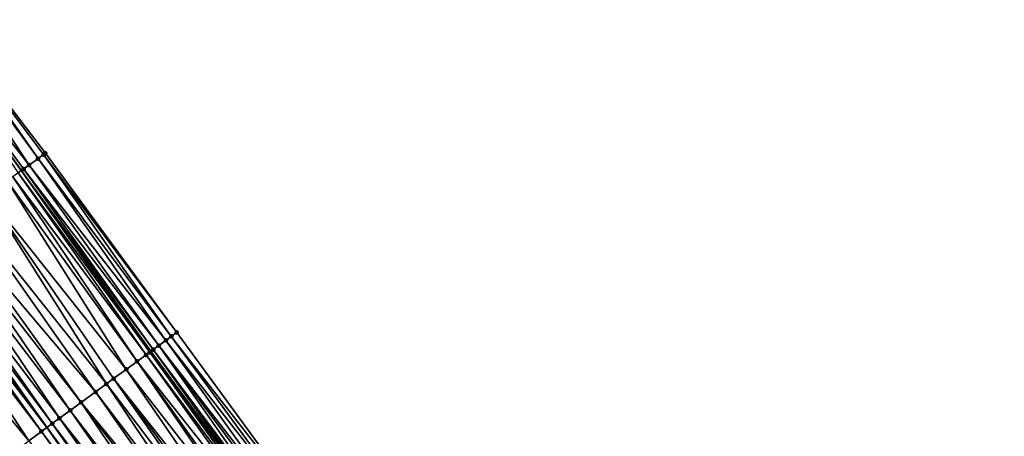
# Model space of a CAD drawing. Header units: feet. Extents: x 2004186 to 2014793, y 836912 to 864902.
# Tile 505 of 656: x 2007066 to 2007154, y 852419 to 852456. Entities that reach past the tile are written whole.
import ezdxf

# ---------------------------------------------------------------- set-up
doc = ezdxf.new("R2010")
doc.units = ezdxf.units.FT
doc.header["$LTSCALE"] = 100
doc.header["$MEASUREMENT"] = 0
for name, color, linetype, lineweight in [('EP_Travel Lane', 5, 'Continuous', 40), ('GPL_Skip Line', 2, 'Continuous', 40), ('Road Shots', 4, 'Continuous', 200), ('Road X-Section', 30, 'Continuous', 13)]:
    doc.layers.add(name, color=color, linetype=linetype, lineweight=lineweight)
doc.layers.add('I-77 SB_MM21-27-Surface-Border', color=7, linetype='Continuous')
doc.layers.add('I-77 SB_MM21-27-Surface-TIN', color=7, linetype='Continuous')

msp = doc.modelspace()

# ---------------------------------------------------------------- linework, layer by layer
at = {"layer": 'EP_Travel Lane'}
msp.add_polyline3d([(2007246.145901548, 852202.9269348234, 437.0806944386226), (2007233.741103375, 852218.6156544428, 437.1436066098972), (2007221.448139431, 852234.258770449, 437.2766588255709), (2007209.290980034, 852250.1393574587, 437.3813308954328), (2007197.133745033, 852266.020043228, 437.4555882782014), (2007184.976511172, 852281.9007275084, 437.5302831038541), (2007172.905763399, 852297.6969138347, 437.621815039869), (2007160.913285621, 852313.7024338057, 437.684617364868), (2007148.920804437, 852329.7079583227, 437.7458855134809), (2007136.928411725, 852345.713364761, 437.8467823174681), (2007124.9364487, 852361.7191698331, 437.9312006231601), (2007113.20897094, 852377.7548519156, 438.0108785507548), (2007101.402731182, 852393.8982299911, 438.075594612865), (2007089.596502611, 852410.0415927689, 438.145239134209), (2007077.790305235, 852426.1849128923, 438.2287000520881), (2007066.194967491, 852442.3457257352, 438.2838835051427), (2007054.552976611, 852458.6080466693, 438.3283688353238)], dxfattribs=at)
at = {"layer": 'GPL_Skip Line'}
msp.add_polyline3d([(2007224.565206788, 852211.4563933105, 437.5843661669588), (2007212.292808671, 852227.2478656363, 437.6978340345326), (2007200.135654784, 852243.1284454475, 437.8047006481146), (2007187.978378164, 852259.0091855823, 437.8622266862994), (2007175.821181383, 852274.889821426, 437.9518490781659), (2007163.679047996, 852290.7819968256, 438.0152008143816), (2007151.686871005, 852306.7876408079, 438.0997817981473), (2007139.694610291, 852322.7933965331, 438.1468645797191), (2007127.702435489, 852338.7990375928, 438.232426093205), (2007115.710268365, 852354.8046684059, 438.3214261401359), (2007103.90233262, 852370.9467186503, 438.4013173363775), (2007092.096094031, 852387.090095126, 438.4665361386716), (2007080.28987076, 852403.2334506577, 438.5385390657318), (2007068.483676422, 852419.3767666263, 438.6233570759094), (2007056.814383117, 852435.6193597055, 438.6752667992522), (2007045.161990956, 852451.8740535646, 438.7574871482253), (2007033.509610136, 852468.1287316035, 438.845002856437)], dxfattribs=at)
at = {"layer": 'I-77 SB_MM21-27-Surface-Border', "color": 3, "linetype": 'ByBlock', "lineweight": -2}
msp.add_polyline3d([(2007056.214043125, 852459.7994650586, 438.1822470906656), (2007068.354014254, 852443.8944378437, 438.0692178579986), (2007080.105546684, 852427.8792449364, 437.9940760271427), (2007091.911731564, 852411.7359418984, 437.9050836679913), (2007104.202193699, 852395.9468641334, 437.8043375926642), (2007116.008447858, 852379.803466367, 437.7459950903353), (2007127.873178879, 852363.9207867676, 437.6558103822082), (2007138.105036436, 852346.595568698, 437.713169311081), (2007151.857479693, 852331.9095697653, 437.4628300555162), (2007163.689694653, 852315.7838750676, 437.4211709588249), (2007175.681911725, 852299.778177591, 437.3545356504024), (2007187.41253059, 852283.7667933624, 437.2963542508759), (2007199.410939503, 852267.7645581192, 437.2148276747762), (2007211.25062285, 852251.6406420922, 437.1663906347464), (2007223.090304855, 852235.5167278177, 437.1173897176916), (2007235.760482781, 852220.19171268, 436.9675541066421), (2007248.533332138, 852204.7903650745, 436.853076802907)], dxfattribs=at)
at = {"layer": 'I-77 SB_MM21-27-Surface-TIN', "color": 128, "linetype": 'ByBlock', "lineweight": -2}
for points in [[(2007055.889006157, 852459.5663320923, 438.2100871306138), (2007054.588866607, 852458.6337886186, 438.3253328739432), (2007066.891402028, 852442.8452639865, 438.2197758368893)], [(2007056.214043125, 852459.7994650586, 438.1822470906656), (2007055.889006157, 852459.5663320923, 438.2100871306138), (2007067.70395201, 852443.4281556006, 438.1303589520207)], [(2007055.889006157, 852459.5663320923, 438.2100871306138), (2007066.891402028, 852442.8452639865, 438.2197758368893), (2007067.70395201, 852443.4281556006, 438.1303589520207)], [(2007056.214043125, 852459.7994650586, 438.1822470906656), (2007068.191496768, 852443.7778699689, 438.0836040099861), (2007068.354014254, 852443.8944378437, 438.0692178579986)], [(2007056.214043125, 852459.7994650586, 438.1822470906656), (2007067.70395201, 852443.4281556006, 438.1303589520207), (2007068.191496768, 852443.7778699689, 438.0836040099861)], [(2007054.588866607, 852458.6337886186, 438.3253328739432), (2007054.552976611, 852458.6080466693, 438.3283688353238), (2007066.194967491, 852442.3457257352, 438.2838835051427)], [(2007065.916296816, 852442.1458571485, 438.3059559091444), (2007066.194967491, 852442.3457257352, 438.2838835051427), (2007054.552976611, 852458.6080466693, 438.3283688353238)], [(2007054.588866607, 852458.6337886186, 438.3253328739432), (2007066.194967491, 852442.3457257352, 438.2838835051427), (2007066.403859, 852442.4955472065, 438.2673380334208)], [(2007054.588866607, 852458.6337886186, 438.3253328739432), (2007066.403859, 852442.4955472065, 438.2673380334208), (2007066.891402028, 852442.8452639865, 438.2197758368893)], [(2007068.191496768, 852443.7778699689, 438.0836040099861), (2007067.70395201, 852443.4281556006, 438.1303589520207), (2007079.621349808, 852427.5249097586, 438.0414310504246)], [(2007068.354014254, 852443.8944378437, 438.0692178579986), (2007068.191496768, 852443.7778699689, 438.0836040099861), (2007080.105546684, 852427.8792449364, 437.9940760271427)], [(2007068.191496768, 852443.7778699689, 438.0836040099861), (2007079.621349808, 852427.5249097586, 438.0414310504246), (2007080.105546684, 852427.8792449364, 437.9940760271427)], [(2007066.891402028, 852442.8452639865, 438.2197758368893), (2007066.403859, 852442.4955472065, 438.2673380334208), (2007078.491576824, 852426.6981007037, 438.1606632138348)], [(2007067.70395201, 852443.4281556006, 438.1303589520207), (2007066.891402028, 852442.8452639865, 438.2197758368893), (2007079.137155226, 852427.1705714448, 438.0898018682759)], [(2007066.891402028, 852442.8452639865, 438.2197758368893), (2007078.491576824, 852426.6981007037, 438.1606632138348), (2007079.137155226, 852427.1705714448, 438.0898018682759)], [(2007067.70395201, 852443.4281556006, 438.1303589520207), (2007079.137155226, 852427.1705714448, 438.0898018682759), (2007079.621349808, 852427.5249097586, 438.0414310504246)], [(2007065.428721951, 852441.79618478, 438.3386527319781), (2007064.941130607, 852441.4465353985, 438.3636555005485), (2007076.554683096, 852425.28090524, 438.3030352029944)], [(2007065.916296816, 852442.1458571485, 438.3059559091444), (2007065.428721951, 852441.79618478, 438.3386527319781), (2007077.361759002, 852425.8713529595, 438.260035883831)], [(2007065.428721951, 852441.79618478, 438.3386527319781), (2007076.554683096, 852425.28090524, 438.3030352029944), (2007077.361759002, 852425.8713529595, 438.260035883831)], [(2007065.916296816, 852442.1458571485, 438.3059559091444), (2007077.68457841, 852426.1075470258, 438.2379843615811), (2007066.194967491, 852442.3457257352, 438.2838835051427)], [(2007065.916296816, 852442.1458571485, 438.3059559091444), (2007077.361759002, 852425.8713529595, 438.260035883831), (2007077.68457841, 852426.1075470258, 438.2379843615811)], [(2007066.403859, 852442.4955472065, 438.2673380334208), (2007066.194967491, 852442.3457257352, 438.2838835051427), (2007078.007383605, 852426.3437605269, 438.2096375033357)], [(2007077.68457841, 852426.1075470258, 438.2379843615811), (2007077.790305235, 852426.1849128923, 438.2287000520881), (2007066.194967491, 852442.3457257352, 438.2838835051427)], [(2007078.007383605, 852426.3437605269, 438.2096375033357), (2007066.194967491, 852442.3457257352, 438.2838835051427), (2007077.790305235, 852426.1849128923, 438.2287000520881)], [(2007066.403859, 852442.4955472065, 438.2673380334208), (2007078.007383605, 852426.3437605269, 438.2096375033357), (2007078.491576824, 852426.6981007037, 438.1606632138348)], [(2007064.941130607, 852441.4465353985, 438.3636555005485), (2007063.153248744, 852440.1645531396, 438.4334171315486), (2007075.58617005, 852424.5723980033, 438.3449083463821)], [(2007064.941130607, 852441.4465353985, 438.3636555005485), (2007075.58617005, 852424.5723980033, 438.3449083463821), (2007076.554683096, 852425.28090524, 438.3030352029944)], [(2007063.153248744, 852440.1645531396, 438.4334171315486), (2007061.365358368, 852438.8825827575, 438.4992033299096), (2007073.810549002, 852423.2734869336, 438.4155653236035)], [(2007063.153248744, 852440.1645531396, 438.4334171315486), (2007074.456233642, 852423.7458124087, 438.3917579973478), (2007075.58617005, 852424.5723980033, 438.3449083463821)], [(2007063.153248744, 852440.1645531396, 438.4334171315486), (2007073.810549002, 852423.2734869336, 438.4155653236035), (2007074.456233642, 852423.7458124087, 438.3917579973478)], [(2007061.365358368, 852438.8825827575, 438.4992033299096), (2007059.902547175, 852437.833686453, 438.5568597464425), (2007072.842025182, 852422.564994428, 438.4526667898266)], [(2007061.365358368, 852438.8825827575, 438.4992033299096), (2007072.842025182, 852422.564994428, 438.4526667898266), (2007073.810549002, 852423.2734869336, 438.4155653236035)], [(2007059.252409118, 852437.3675099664, 438.5826024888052), (2007058.439736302, 852436.7847897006, 438.614666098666), (2007070.582138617, 852420.9118420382, 438.5402767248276)], [(2007059.902547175, 852437.833686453, 438.5568597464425), (2007059.252409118, 852437.3675099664, 438.5826024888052), (2007071.550653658, 852421.6203465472, 438.4992871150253)], [(2007059.252409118, 852437.3675099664, 438.5826024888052), (2007070.582138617, 852420.9118420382, 438.5402767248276), (2007071.550653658, 852421.6203465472, 438.4992871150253)], [(2007059.902547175, 852437.833686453, 438.5568597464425), (2007071.550653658, 852421.6203465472, 438.4992871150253), (2007072.842025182, 852422.564994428, 438.4526667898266)], [(2007058.439736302, 852436.7847897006, 438.614666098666), (2007057.464533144, 852436.0855194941, 438.6551132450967), (2007069.613629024, 852420.2033300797, 438.5836792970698)], [(2007058.439736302, 852436.7847897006, 438.614666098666), (2007069.613629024, 852420.2033300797, 438.5836792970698), (2007070.582138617, 852420.9118420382, 438.5402767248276)], [(2007056.326757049, 852435.2697587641, 438.6840558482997), (2007068.483676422, 852419.3767666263, 438.6233570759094), (2007056.814383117, 852435.6193597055, 438.6752667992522)], [(2007056.97692514, 852435.7358933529, 438.6723371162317), (2007056.814383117, 852435.6193597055, 438.6752667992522), (2007068.483676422, 852419.3767666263, 438.6233570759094)], [(2007057.464533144, 852436.0855194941, 438.6551132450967), (2007056.97692514, 852435.7358933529, 438.6723371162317), (2007068.967950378, 852419.7309964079, 438.6101416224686)], [(2007056.97692514, 852435.7358933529, 438.6723371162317), (2007068.483676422, 852419.3767666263, 438.6233570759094), (2007068.967950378, 852419.7309964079, 438.6101416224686)], [(2007057.464533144, 852436.0855194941, 438.6551132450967), (2007068.967950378, 852419.7309964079, 438.6101416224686), (2007069.613629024, 852420.2033300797, 438.5836792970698)], [(2007055.839145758, 852434.9201372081, 438.6997448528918), (2007054.051277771, 852433.6381355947, 438.7759847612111), (2007066.86944552, 852418.1959793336, 438.6743254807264)], [(2007056.326757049, 852435.2697587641, 438.6840558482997), (2007055.839145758, 852434.9201372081, 438.6997448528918), (2007067.999402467, 852419.0225368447, 438.6365725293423)], [(2007055.839145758, 852434.9201372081, 438.6997448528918), (2007066.86944552, 852418.1959793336, 438.6743254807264), (2007067.999402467, 852419.0225368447, 438.6365725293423)], [(2007056.326757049, 852435.2697587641, 438.6840558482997), (2007067.999402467, 852419.0225368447, 438.6365725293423), (2007068.483676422, 852419.3767666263, 438.6233570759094)], [(2007054.051277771, 852433.6381355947, 438.7759847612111), (2007064.932390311, 852416.7790046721, 438.7451760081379), (2007066.86944552, 852418.1959793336, 438.6743254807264)], [(2007080.105546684, 852427.8792449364, 437.9940760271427), (2007079.621349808, 852427.5249097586, 438.0414310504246), (2007091.911731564, 852411.7359418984, 437.9050836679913)], [(2007079.137155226, 852427.1705714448, 438.0898018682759), (2007078.491576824, 852426.6981007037, 438.1606632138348), (2007090.781940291, 852410.9091578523, 438.0162137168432)], [(2007079.621349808, 852427.5249097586, 438.0414310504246), (2007079.137155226, 852427.1705714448, 438.0898018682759), (2007091.427534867, 852411.3816064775, 437.9525169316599)], [(2007079.137155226, 852427.1705714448, 438.0898018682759), (2007090.781940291, 852410.9091578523, 438.0162137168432), (2007091.427534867, 852411.3816064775, 437.9525169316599)], [(2007079.621349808, 852427.5249097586, 438.0414310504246), (2007091.427534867, 852411.3816064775, 437.9525169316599), (2007091.911731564, 852411.7359418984, 437.9050836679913)], [(2007077.361759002, 852425.8713529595, 438.260035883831), (2007076.554683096, 852425.28090524, 438.3030352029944), (2007089.006546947, 852409.6099354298, 438.1877208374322)], [(2007077.68457841, 852426.1075470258, 438.2379843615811), (2007077.361759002, 852425.8713529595, 438.260035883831), (2007089.329366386, 852409.8461294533, 438.1656835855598)], [(2007077.361759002, 852425.8713529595, 438.260035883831), (2007089.006546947, 852409.6099354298, 438.1877208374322), (2007089.329366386, 852409.8461294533, 438.1656835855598)], [(2007077.68457841, 852426.1075470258, 438.2379843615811), (2007089.596502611, 852410.0415927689, 438.145239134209), (2007077.790305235, 852426.1849128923, 438.2287000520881)], [(2007077.68457841, 852426.1075470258, 438.2379843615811), (2007089.329366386, 852409.8461294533, 438.1656835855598), (2007089.596502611, 852410.0415927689, 438.145239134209)], [(2007078.007383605, 852426.3437605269, 438.2096375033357), (2007077.790305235, 852426.1849128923, 438.2287000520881), (2007089.652179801, 852410.0823317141, 438.1409780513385)], [(2007089.652179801, 852410.0823317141, 438.1409780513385), (2007077.790305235, 852426.1849128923, 438.2287000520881), (2007089.596502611, 852410.0415927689, 438.145239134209)], [(2007078.491576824, 852426.6981007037, 438.1606632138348), (2007078.007383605, 852426.3437605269, 438.2096375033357), (2007089.974979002, 852410.3185534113, 438.1099768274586)], [(2007078.007383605, 852426.3437605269, 438.2096375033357), (2007089.813582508, 852410.2004383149, 438.126853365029), (2007089.974979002, 852410.3185534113, 438.1099768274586)], [(2007078.007383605, 852426.3437605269, 438.2096375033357), (2007089.652179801, 852410.0823317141, 438.1409780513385), (2007089.813582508, 852410.2004383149, 438.126853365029)], [(2007078.491576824, 852426.6981007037, 438.1606632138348), (2007090.459147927, 852410.6729268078, 438.0502427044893), (2007090.781940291, 852410.9091578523, 438.0162137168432)], [(2007078.491576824, 852426.6981007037, 438.1606632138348), (2007089.974979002, 852410.3185534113, 438.1099768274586), (2007090.459147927, 852410.6729268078, 438.0502427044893)], [(2007076.554683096, 852425.28090524, 438.3030352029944), (2007075.58617005, 852424.5723980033, 438.3449083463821), (2007087.876627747, 852408.7833263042, 438.2421912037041)], [(2007076.554683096, 852425.28090524, 438.3030352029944), (2007088.19946774, 852409.0194922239, 438.2292572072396), (2007089.006546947, 852409.6099354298, 438.1877208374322)], [(2007076.554683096, 852425.28090524, 438.3030352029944), (2007087.876627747, 852408.7833263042, 438.2421912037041), (2007088.19946774, 852409.0194922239, 438.2292572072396)], [(2007075.58617005, 852424.5723980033, 438.3449083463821), (2007074.456233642, 852423.7458124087, 438.3917579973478), (2007086.908110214, 852408.0748252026, 438.2820759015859)], [(2007075.58617005, 852424.5723980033, 438.3449083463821), (2007086.908110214, 852408.0748252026, 438.2820759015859), (2007087.876627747, 852408.7833263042, 438.2421912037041)], [(2007073.810549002, 852423.2734869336, 438.4155653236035), (2007072.842025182, 852422.564994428, 438.4526667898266), (2007084.971055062, 852406.6578504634, 438.3529492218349)], [(2007074.456233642, 852423.7458124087, 438.3917579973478), (2007073.810549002, 852423.2734869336, 438.4155653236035), (2007085.939599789, 852407.3663143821, 438.3251087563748)], [(2007073.810549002, 852423.2734869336, 438.4155653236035), (2007084.971055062, 852406.6578504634, 438.3529492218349), (2007085.939599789, 852407.3663143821, 438.3251087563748)], [(2007074.456233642, 852423.7458124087, 438.3917579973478), (2007086.423859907, 852407.7205630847, 438.3057650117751), (2007086.908110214, 852408.0748252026, 438.2820759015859)], [(2007074.456233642, 852423.7458124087, 438.3917579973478), (2007085.939599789, 852407.3663143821, 438.3251087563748), (2007086.423859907, 852407.7205630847, 438.3057650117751)], [(2007072.842025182, 852422.564994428, 438.4526667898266), (2007071.550653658, 852421.6203465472, 438.4992871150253), (2007084.325380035, 852406.1855118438, 438.3810134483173)], [(2007072.842025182, 852422.564994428, 438.4526667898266), (2007084.325380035, 852406.1855118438, 438.3810134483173), (2007084.971055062, 852406.6578504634, 438.3529492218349)], [(2007071.550653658, 852421.6203465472, 438.4992871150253), (2007070.582138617, 852420.9118420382, 438.5402767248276), (2007082.711182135, 852405.0046794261, 438.4465966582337)], [(2007071.550653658, 852421.6203465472, 438.4992871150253), (2007083.679700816, 852405.7131789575, 438.407220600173), (2007084.325380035, 852406.1855118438, 438.3810134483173)], [(2007071.550653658, 852421.6203465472, 438.4992871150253), (2007082.711182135, 852405.0046794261, 438.4465966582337), (2007083.679700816, 852405.7131789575, 438.407220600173)], [(2007070.582138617, 852420.9118420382, 438.5402767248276), (2007069.613629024, 852420.2033300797, 438.5836792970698), (2007082.0654965, 852404.5323553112, 438.4699625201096)], [(2007070.582138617, 852420.9118420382, 438.5402767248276), (2007082.0654965, 852404.5323553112, 438.4699625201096), (2007082.711182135, 852405.0046794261, 438.4465966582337)], [(2007068.967950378, 852419.7309964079, 438.6101416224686), (2007068.483676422, 852419.3767666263, 438.6233570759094), (2007080.451297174, 852403.351524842, 438.5349146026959)], [(2007069.613629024, 852420.2033300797, 438.5836792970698), (2007068.967950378, 852419.7309964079, 438.6101416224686), (2007081.09698623, 852403.8238442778, 438.5130643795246)], [(2007068.967950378, 852419.7309964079, 438.6101416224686), (2007080.451297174, 852403.351524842, 438.5349146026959), (2007081.09698623, 852403.8238442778, 438.5130643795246)], [(2007069.613629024, 852420.2033300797, 438.5836792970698), (2007081.09698623, 852403.8238442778, 438.5130643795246), (2007082.0654965, 852404.5323553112, 438.4699625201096)], [(2007067.999402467, 852419.0225368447, 438.6365725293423), (2007066.86944552, 852418.1959793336, 438.6743254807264), (2007079.644169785, 852402.7611475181, 438.555110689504)], [(2007067.999402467, 852419.0225368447, 438.6365725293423), (2007079.967017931, 852402.997302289, 438.5457879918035), (2007068.483676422, 852419.3767666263, 438.6233570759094)], [(2007067.999402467, 852419.0225368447, 438.6365725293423), (2007079.644169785, 852402.7611475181, 438.555110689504), (2007079.967017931, 852402.997302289, 438.5457879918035)], [(2007079.967017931, 852402.997302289, 438.5457879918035), (2007080.28987076, 852403.2334506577, 438.5385390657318), (2007068.483676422, 852419.3767666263, 438.6233570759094)], [(2007080.451297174, 852403.351524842, 438.5349146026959), (2007068.483676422, 852419.3767666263, 438.6233570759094), (2007080.28987076, 852403.2334506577, 438.5385390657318)]]:
    msp.add_3dface(points, dxfattribs=at)
at = {"layer": 'Road Shots', "lineweight": 100}
for p in [(2007068.191496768, 852443.7778699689, 438.0836040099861), (2007068.354014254, 852443.8944378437, 438.0692178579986), (2007066.891402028, 852442.8452639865, 438.2197758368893), (2007067.70395201, 852443.4281556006, 438.1303589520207), (2007066.403859, 852442.4955472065, 438.2673380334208), (2007080.105546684, 852427.8792449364, 437.9940760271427), (2007079.137155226, 852427.1705714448, 438.0898018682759), (2007079.621349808, 852427.5249097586, 438.0414310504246), (2007077.361759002, 852425.8713529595, 438.260035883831), (2007077.68457841, 852426.1075470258, 438.2379843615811), (2007078.007383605, 852426.3437605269, 438.2096375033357), (2007078.491576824, 852426.6981007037, 438.1606632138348), (2007076.554683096, 852425.28090524, 438.3030352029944), (2007075.58617005, 852424.5723980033, 438.3449083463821), (2007073.810549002, 852423.2734869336, 438.4155653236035), (2007074.456233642, 852423.7458124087, 438.3917579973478), (2007072.842025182, 852422.564994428, 438.4526667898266), (2007071.550653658, 852421.6203465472, 438.4992871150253), (2007070.582138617, 852420.9118420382, 438.5402767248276), (2007068.967950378, 852419.7309964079, 438.6101416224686), (2007069.613629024, 852420.2033300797, 438.5836792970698), (2007067.999402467, 852419.0225368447, 438.6365725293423)]:
    msp.add_point(p, dxfattribs=at)
at = {"layer": 'Road X-Section', "extrusion": (-0.5826205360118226, 0.8127359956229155, 0.003675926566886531), "elevation": -476545.7926592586, "flags": 128}
msp.add_lwpolyline([(-2127852.592166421, 2190.903001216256), (-2127853.79216642, 2190.872386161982), (-2127854.592166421, 2190.847703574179), (-2127855.59216642, 2190.810975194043), (-2127856.19216642, 2190.796559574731), (-2127857.39216642, 2190.773237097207), (-2127858.592166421, 2190.742549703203), (-2127860.19216642, 2190.693171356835), (-2127862.192166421, 2190.623156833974), (-2127864.792166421, 2190.538124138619), (-2127866.99216642, 2190.461883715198), (-2127867.59216642, 2190.446194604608), (-2127868.39216642, 2190.434475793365), (-2127868.99216642, 2190.417251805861), (-2127870.19216642, 2190.376804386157), (-2127871.19216642, 2190.344740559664), (-2127871.99216642, 2190.318997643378), (-2127873.79216642, 2190.261340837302), (-2127875.99216642, 2190.19555419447), (-2127878.192166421, 2190.125792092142), (-2127878.79216642, 2190.100789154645), (-2127879.39216642, 2190.068092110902), (-2127879.99216642, 2190.029473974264), (-2127880.59216642, 2189.981911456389), (-2127881.592166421, 2189.892493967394), (-2127882.19216642, 2189.84573870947), (-2127882.39216642, 2189.831352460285)], dxfattribs=at)
at = {"layer": 'Road X-Section', "extrusion": (-0.5903106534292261, 0.8071670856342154, 0.003824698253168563), "elevation": -496747.3663913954, "flags": 128}
msp.add_lwpolyline([(-2123230.987756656, 2339.001402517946), (-2123232.187756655, 2338.967932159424), (-2123233.987756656, 2338.915912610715), (-2123234.387756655, 2338.90049279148), (-2123234.787756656, 2338.881718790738), (-2123234.987756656, 2338.875580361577), (-2123236.187756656, 2338.85804025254), (-2123236.987756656, 2338.839448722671), (-2123238.587756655, 2338.792566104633), (-2123240.187756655, 2338.750557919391), (-2123241.387756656, 2338.715551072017), (-2123242.987756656, 2338.671065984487), (-2123245.387756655, 2338.600214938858), (-2123246.787756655, 2338.562461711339), (-2123247.987756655, 2338.536030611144), (-2123248.787756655, 2338.509568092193), (-2123249.987756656, 2338.466165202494), (-2123251.187756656, 2338.425175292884), (-2123252.787756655, 2338.378554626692), (-2123253.987756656, 2338.3414528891), (-2123254.787756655, 2338.317645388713), (-2123256.187756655, 2338.270795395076), (-2123257.387756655, 2338.22892194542), (-2123258.387756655, 2338.185922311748), (-2123258.787756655, 2338.163870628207), (-2123259.187756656, 2338.135523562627), (-2123259.787756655, 2338.086548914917), (-2123260.587756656, 2338.015687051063), (-2123261.187756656, 2337.967315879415), (-2123261.787756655, 2337.919960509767)], dxfattribs=at)

doc.saveas('drawing.dxf')
